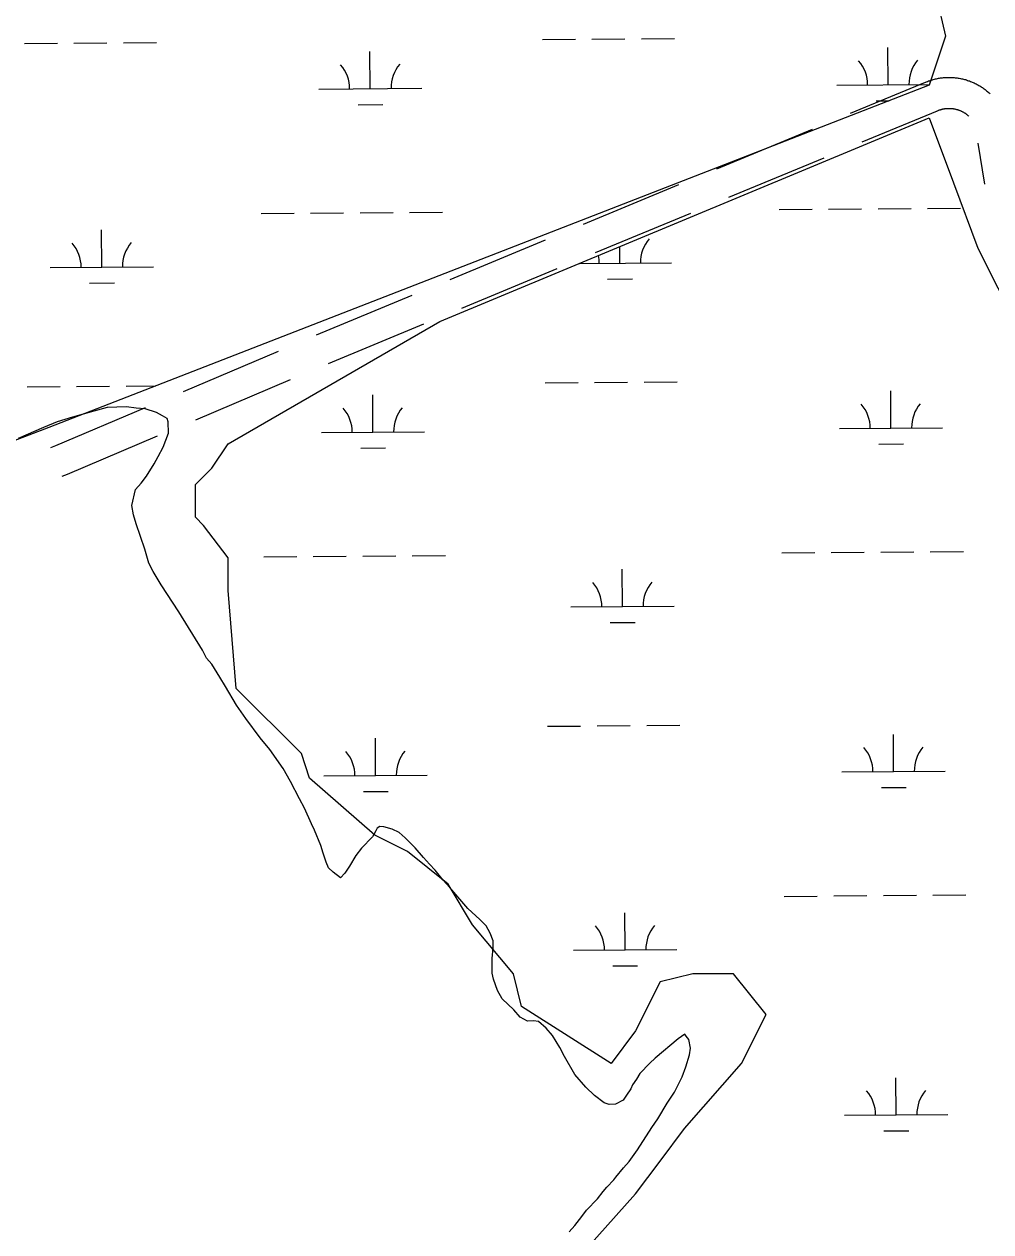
# Model space of a CAD drawing. Extents: x 3540316 to 3578335, y 553172 to 578787.
# Drawn here: x 3562144 to 3563081, y 571792 to 572962 of the extents above; entities that cross this region are included whole.
import ezdxf

# ---------------------------------------------------------------- set-up
doc = ezdxf.new("R2010")
doc.units = 0
for name, color, linetype in [('V-ROAD-CNTR', 7, 'Continuous'), ('V-SITE-VEGE', 7, 'Continuous'), ('V-WETL-SWMP', 7, 'Continuous')]:
    doc.layers.add(name, color=color, linetype=linetype)

msp = doc.modelspace()

# ---------------------------------------------------------------- linework, layer by layer
at = {"layer": 'V-ROAD-CNTR'}
for points in [[(3562944.9, 572875.2), (3563017.7, 572905.4)], [(3563017.9, 572905.5), (3563017.8, 572905.4), (3563018.5, 572905.7), (3563019.5, 572906.1), (3563020.4, 572906.5), (3563021.4, 572906.8), (3563022.3, 572907.1), (3563023.3, 572907.4), (3563024.3, 572907.7), (3563025.2, 572908), (3563026.2, 572908.3), (3563027.2, 572908.5), (3563028.2, 572908.7), (3563029.2, 572908.9), (3563030.2, 572909.1), (3563031.2, 572909.3), (3563032.2, 572909.4), (3563033.2, 572909.5), (3563034.2, 572909.7), (3563035.2, 572909.8), (3563036.2, 572909.8), (3563037.3, 572909.9), (3563038.3, 572909.9), (3563039.3, 572910), (3563040.3, 572910), (3563041.3, 572910), (3563042.3, 572910), (3563043.3, 572909.9), (3563044.4, 572909.8), (3563045.4, 572909.8), (3563046.4, 572909.7), (3563047.4, 572909.6), (3563048.4, 572909.4), (3563049.4, 572909.3), (3563050.4, 572909.1), (3563051.4, 572908.9), (3563052.4, 572908.7), (3563053.4, 572908.5), (3563054.4, 572908.3), (3563055.3, 572908), (3563056.3, 572907.8), (3563057.3, 572907.5), (3563058.3, 572907.1), (3563059.2, 572906.8), (3563060.2, 572906.5), (3563061.1, 572906.1), (3563062.1, 572905.8), (3563063, 572905.4), (3563063.9, 572905), (3563064.9, 572904.6), (3563065.8, 572904.1), (3563066.7, 572903.7), (3563067.6, 572903.2), (3563068.5, 572902.7), (3563069.4, 572902.2), (3563070.2, 572901.7), (3563071.1, 572901.2), (3563072, 572900.6), (3563072.8, 572900.1), (3563073.6, 572899.5), (3563074.5, 572898.9), (3563075.3, 572898.3), (3563076.1, 572897.7), (3563076.9, 572897.1), (3563077.7, 572896.4), (3563078.4, 572895.8), (3563079.2, 572895.1), (3563080, 572894.4), (3563080.3, 572894.1)], [(3563029, 572877.6), (3563029.1, 572877.7), (3563029.8, 572877.9), (3563030.2, 572878.1), (3563030.7, 572878.3), (3563031.2, 572878.4), (3563031.6, 572878.6), (3563032.1, 572878.7), (3563032.6, 572878.9), (3563033.1, 572879), (3563033.5, 572879.1), (3563034, 572879.3), (3563034.5, 572879.4), (3563034.9, 572879.5), (3563035.5, 572879.6), (3563035.9, 572879.6), (3563036.4, 572879.7), (3563036.9, 572879.8), (3563037.4, 572879.8), (3563037.9, 572879.9), (3563038.4, 572879.9), (3563038.8, 572879.9), (3563039.3, 572880), (3563039.8, 572880), (3563040.3, 572880), (3563040.8, 572880), (3563041.3, 572880), (3563041.8, 572879.9), (3563042.3, 572879.9), (3563042.8, 572879.9), (3563043.2, 572879.8), (3563043.8, 572879.8), (3563044.3, 572879.7), (3563044.7, 572879.6), (3563045.2, 572879.6), (3563045.7, 572879.5), (3563046.1, 572879.4), (3563046.6, 572879.3), (3563047.1, 572879.2), (3563047.6, 572879), (3563048.1, 572878.9), (3563048.5, 572878.8), (3563049, 572878.6), (3563049.5, 572878.5), (3563050, 572878.3), (3563050.4, 572878.1), (3563050.9, 572877.9), (3563051.3, 572877.8), (3563051.8, 572877.6), (3563052.2, 572877.4), (3563052.6, 572877.2), (3563053.1, 572876.9), (3563053.5, 572876.7), (3563053.9, 572876.5), (3563054.4, 572876.2), (3563054.8, 572876), (3563055.2, 572875.7), (3563055.6, 572875.5), (3563056.1, 572875.2), (3563056.5, 572874.9), (3563056.9, 572874.6), (3563057.2, 572874.3), (3563057.7, 572874), (3563058, 572873.7), (3563058.4, 572873.4), (3563058.8, 572873.1), (3563059.2, 572872.7), (3563059.5, 572872.5), (3563059.6, 572872.4)], [(3562956.4, 572847.5), (3563029.2, 572877.7)], [(3562815.6, 572821.5), (3562908, 572859.9)], [(3563075.1, 572806.6), (3563068.6, 572846.4)], [(3562827.1, 572793.8), (3562919.5, 572832.2)], [(3562686.3, 572767.9), (3562778.7, 572806.2)], [(3562697.8, 572740.2), (3562790.2, 572778.5)], [(3562557, 572714.2), (3562649.4, 572752.5)], [(3562568.5, 572686.5), (3562660.9, 572724.8)], [(3562427.7, 572660.5), (3562520.1, 572698.9)], [(3562439.2, 572632.8), (3562531.6, 572671.2)], [(3562298.7, 572605.8), (3562390.8, 572644.9)], [(3562310.5, 572578.2), (3562402.5, 572617.3)], [(3562170.1, 572551.4), (3562175, 572553.3), (3562261.9, 572590.2)], [(3562181.2, 572523.5), (3562186.4, 572525.6), (3562273.6, 572562.6)]]:
    msp.add_lwpolyline(points, dxfattribs=at)
at = {"layer": 'V-SITE-VEGE'}
for p, q in [((3562211.8, 572586.7), (3562191.1, 572580.9)), ((3562224.8, 572590.1), (3562211.8, 572586.7)), ((3562243.4, 572590.9), (3562224.8, 572590.1)), ((3562252.7, 572589.4), (3562243.4, 572590.9)), ((3562261.4, 572589), (3562252.7, 572589.4)), ((3562272.4, 572585.3), (3562261.4, 572589)), ((3562176.4, 572576.3), (3562162.9, 572570.7)), ((3562191.1, 572580.9), (3562176.4, 572576.3)), ((3562278.5, 572582.1), (3562272.4, 572585.3)), ((3562282.9, 572579.5), (3562278.5, 572582.1)), ((3562284, 572576.2), (3562282.9, 572579.5)), ((3562284.2, 572565.3), (3562284, 572576.2)), ((3562162.9, 572570.7), (3562138.4, 572560)), ((3562278.9, 572551.6), (3562284.2, 572565.3)), ((3562274.1, 572542.8), (3562278.9, 572551.6)), ((3562270.4, 572535.6), (3562274.1, 572542.8)), ((3562262.9, 572523.5), (3562270.4, 572535.6)), ((3562252.2, 572510.8), (3562257.6, 572516.9)), ((3562257.6, 572516.9), (3562262.9, 572523.5)), ((3562248.6, 572495.4), (3562252.2, 572510.8)), ((3562250.3, 572486.2), (3562248.6, 572495.4)), ((3562252.7, 572477.5), (3562250.3, 572486.2)), ((3562261.2, 572453), (3562252.7, 572477.5)), ((3562265.2, 572439.4), (3562261.2, 572453)), ((3562269.2, 572431.3), (3562265.2, 572439.4)), ((3562277, 572418.3), (3562269.2, 572431.3)), ((3562294.3, 572392.3), (3562277, 572418.3)), ((3562317.2, 572355), (3562294.3, 572392.3)), ((3562321.1, 572347.4), (3562317.2, 572355)), ((3562326.1, 572341.5), (3562321.1, 572347.4)), ((3562333.9, 572329), (3562326.1, 572341.5)), ((3562339.5, 572319.8), (3562333.9, 572329)), ((3562350.2, 572301.9), (3562339.5, 572319.8)), ((3562359.1, 572289), (3562350.2, 572301.9)), ((3562373, 572270), (3562359.1, 572289)), ((3562382.5, 572258.7), (3562373, 572270)), ((3562395.3, 572240.3), (3562382.5, 572258.7)), ((3562402.5, 572227.9), (3562395.3, 572240.3)), ((3562411, 572211.1), (3562402.5, 572227.9)), ((3562416, 572201.9), (3562411, 572211.1)), ((3562422.8, 572186.7), (3562416, 572201.9)), ((3562425.6, 572180.7), (3562422.8, 572186.7)), ((3562431.8, 572166), (3562425.6, 572180.7)), ((3562485.1, 572179.9), (3562481.9, 572174.4)), ((3562486.2, 572182.6), (3562485.1, 572179.9)), ((3562488.9, 572184.3), (3562486.2, 572182.6)), ((3562492.7, 572183.8), (3562488.9, 572184.3)), ((3562501, 572181.8), (3562492.7, 572183.8)), ((3562507.6, 572178.6), (3562501, 572181.8)), ((3562513.6, 572173.2), (3562507.6, 572178.6)), ((3562434.1, 572158.4), (3562431.8, 572166)), ((3562481.9, 572174.4), (3562471.2, 572163.3)), ((3562523.1, 572163.5), (3562513.6, 572173.2)), ((3562437, 572149.7), (3562434.1, 572158.4)), ((3562465.8, 572156.1), (3562459.4, 572145.7)), ((3562471.2, 572163.3), (3562465.8, 572156.1)), ((3562531.4, 572154.3), (3562523.1, 572163.5)), ((3562536.9, 572147.9), (3562531.4, 572154.3)), ((3562439.2, 572144.3), (3562437, 572149.7)), ((3562443.7, 572140), (3562439.2, 572144.3)), ((3562459.4, 572145.7), (3562455.1, 572139.1)), ((3562542.5, 572141.9), (3562536.9, 572147.9)), ((3562550.3, 572132.2), (3562542.5, 572141.9)), ((3562450.8, 572134.6), (3562443.7, 572140)), ((3562455.1, 572139.1), (3562450.8, 572134.6)), ((3562556.9, 572125.2), (3562550.3, 572132.2)), ((3562574.1, 572104.7), (3562556.9, 572125.2)), ((3562585.7, 572094), (3562574.1, 572104.7)), ((3562591.8, 572088), (3562585.7, 572094)), ((3562595.8, 572081), (3562591.8, 572088)), ((3562598.6, 572073.4), (3562595.8, 572081)), ((3562598.7, 572066.8), (3562598.6, 572073.4)), ((3562597.7, 572056.4), (3562598.7, 572066.8)), ((3562597.9, 572042.2), (3562597.7, 572056.4)), ((3562599.1, 572036.3), (3562597.9, 572042.2)), ((3562603.1, 572025.4), (3562599.1, 572036.3)), ((3562607.6, 572017.3), (3562603.1, 572025.4)), ((3562618.7, 572006.5), (3562607.6, 572017.3)), ((3562624.8, 571999.5), (3562618.7, 572006.5)), ((3562631.9, 571995.8), (3562624.8, 571999.5)), ((3562637.9, 571995.9), (3562631.9, 571995.8)), ((3562642.8, 571995.4), (3562637.9, 571995.9)), ((3562650, 571988.9), (3562642.8, 571995.4)), ((3562656.1, 571981.9), (3562650, 571988.9)), ((3562663.4, 571970), (3562656.1, 571981.9)), ((3562778, 571978.7), (3562755.8, 571959.8)), ((3562784.5, 571983.2), (3562778, 571978.7)), ((3562785.6, 571981), (3562784.5, 571983.2)), ((3562788.4, 571977.8), (3562785.6, 571981)), ((3562790.1, 571969.6), (3562788.4, 571977.8)), ((3562667.9, 571961.3), (3562663.4, 571970)), ((3562789.1, 571963), (3562790.1, 571969.6)), ((3562678, 571944), (3562667.9, 571961.3)), ((3562750.5, 571954.9), (3562740.8, 571944.9)), ((3562755.8, 571959.8), (3562750.5, 571954.9)), ((3562785.5, 571951.5), (3562789.1, 571963)), ((3562688.5, 571931.6), (3562678, 571944)), ((3562740.8, 571944.9), (3562737.6, 571939.4)), ((3562781.8, 571941.6), (3562785.5, 571951.5)), ((3562696.8, 571923.5), (3562688.5, 571931.6)), ((3562733.8, 571933.9), (3562732.2, 571930)), ((3562737.6, 571939.4), (3562733.8, 571933.9)), ((3562774.3, 571926.8), (3562781.8, 571941.6)), ((3562706.2, 571916.5), (3562696.8, 571923.5)), ((3562724.8, 571919), (3562717.2, 571915.1)), ((3562728, 571924), (3562724.8, 571919)), ((3562732.2, 571930), (3562728, 571924)), ((3562767.4, 571916.3), (3562774.3, 571926.8)), ((3562711.2, 571915), (3562706.2, 571916.5)), ((3562717.2, 571915.1), (3562711.2, 571915)), ((3562758.3, 571900.9), (3562767.4, 571916.3)), ((3562752.4, 571892.6), (3562758.3, 571900.9)), ((3562738.5, 571871.1), (3562752.4, 571892.6)), ((3562730.5, 571859.6), (3562738.5, 571871.1)), ((3562717.6, 571844.6), (3562725.1, 571853.5)), ((3562725.1, 571853.5), (3562730.5, 571859.6)), ((3562709, 571834.7), (3562715.5, 571841.9)), ((3562715.5, 571841.9), (3562717.6, 571844.6)), ((3562699.9, 571823.6), (3562705.3, 571830.8)), ((3562705.3, 571830.8), (3562709, 571834.7)), ((3562689.1, 571812.6), (3562699.9, 571823.6)), ((3562677.9, 571797.6), (3562684.8, 571806.5)), ((3562684.8, 571806.5), (3562689.1, 571812.6)), ((3562672.5, 571791.6), (3562677.9, 571797.6))]:
    msp.add_line(p, q, dxfattribs=at)
at = {"layer": 'V-WETL-SWMP'}
for p, q in [((3563013.2, 573052.5), (3563036.9, 572949.8)), ((3563036.9, 572949.8), (3563021.1, 572902.5)), ((3562144.5, 572942.8), (3562176.5, 572943.1)), ((3562192.5, 572943.2), (3562224.5, 572943.5)), ((3562240.5, 572943.6), (3562272.5, 572943.8)), ((3562646.4, 572946.7), (3562678.4, 572947)), ((3562694.4, 572947.1), (3562726.4, 572947.3)), ((3562742.4, 572947.4), (3562774.4, 572947.7)), ((3562981.6, 572902.9), (3562981.3, 572938.9)), ((3562479.7, 572899), (3562479.4, 572935)), ((3563021.1, 572902.5), (3562168.1, 572570.8)), ((3562931.6, 572902.5), (3563021.3, 572903.2)), ((3562429.7, 572898.6), (3562529.7, 572899.4)), ((3562467.8, 572883.5), (3562491.8, 572883.7)), ((3562969.7, 572887.3), (3562982.4, 572887.4)), ((3562547.2, 572673.4), (3563021.1, 572870.9)), ((3563021.1, 572870.9), (3563044.8, 572807.7)), ((3563044.8, 572807.7), (3563068.5, 572744.5)), ((3562373.8, 572778.1), (3562405.8, 572778.3)), ((3562421.8, 572778.5), (3562453.8, 572778.7)), ((3562469.8, 572778.8), (3562501.8, 572779.1)), ((3562517.8, 572779.2), (3562549.8, 572779.5)), ((3562875.7, 572782), (3562907.7, 572782.2)), ((3562923.7, 572782.3), (3562955.7, 572782.6)), ((3562971.7, 572782.7), (3563003.7, 572783)), ((3563019.7, 572783.1), (3563051.7, 572783.3)), ((3562219.6, 572726.2), (3562219.3, 572762.2)), ((3562721.5, 572730), (3562721.4, 572746)), ((3563068.5, 572744.5), (3563115.9, 572649.7)), ((3562169.6, 572725.8), (3562269.6, 572726.6)), ((3562682.4, 572729.7), (3562771.5, 572730.4)), ((3562709.6, 572714.5), (3562733.6, 572714.7)), ((3562207.7, 572710.6), (3562231.7, 572710.8)), ((3562341.9, 572555), (3562547.2, 572673.4)), ((3562147.1, 572610.2), (3562179.1, 572610.4)), ((3562195.1, 572610.5), (3562227.1, 572610.8)), ((3562243.1, 572610.9), (3562272, 572611.1)), ((3562649, 572614), (3562681, 572614.3)), ((3562697, 572614.4), (3562729, 572614.7)), ((3562745, 572614.8), (3562777, 572615)), ((3562482.3, 572566.3), (3562482, 572602.3)), ((3562984.2, 572570.2), (3562983.9, 572606.2)), ((3562168.1, 572570.8), (3562002.3, 572507.6)), ((3562432.3, 572565.9), (3562532.3, 572566.7)), ((3562934.2, 572569.8), (3563034.2, 572570.6)), ((3562326.1, 572531.3), (3562341.9, 572555)), ((3562470.4, 572550.8), (3562494.4, 572551)), ((3562972.3, 572554.7), (3562996.3, 572554.9)), ((3562310.3, 572515.5), (3562326.1, 572531.3)), ((3562310.3, 572483.9), (3562310.3, 572515.5)), ((3562318.2, 572476), (3562310.3, 572483.9)), ((3562341.9, 572444.4), (3562318.2, 572476)), ((3562376.4, 572445.4), (3562408.4, 572445.7)), ((3562424.4, 572445.8), (3562456.4, 572446.1)), ((3562472.4, 572446.2), (3562504.4, 572446.4)), ((3562520.4, 572446.5), (3562552.4, 572446.8)), ((3562878.3, 572449.3), (3562910.3, 572449.6)), ((3562926.3, 572449.7), (3562958.3, 572449.9)), ((3562974.3, 572450), (3563006.3, 572450.3)), ((3563022.3, 572450.4), (3563054.3, 572450.7)), ((3562341.9, 572412.8), (3562341.9, 572444.4)), ((3562724.1, 572397.4), (3562723.8, 572433.4)), ((3562349.8, 572318), (3562341.9, 572412.8)), ((3562674.1, 572397), (3562774.1, 572397.8)), ((3562712.2, 572381.8), (3562736.2, 572382)), ((3562413, 572254.9), (3562349.8, 572318)), ((3562651.5, 572281.4), (3562683.5, 572281.6)), ((3562699.5, 572281.7), (3562731.5, 572282)), ((3562747.5, 572282.1), (3562779.5, 572282.4)), ((3562484.8, 572233.7), (3562484.6, 572269.7)), ((3562986.7, 572237.5), (3562986.5, 572273.5)), ((3562420.9, 572231.2), (3562413, 572254.9)), ((3562936.7, 572237.1), (3563036.7, 572237.9)), ((3562484, 572175.9), (3562420.9, 572231.2)), ((3562434.8, 572233.3), (3562534.8, 572234)), ((3562473, 572218.1), (3562497, 572218.3)), ((3562974.9, 572222), (3562998.9, 572222.2)), ((3562515.6, 572160.1), (3562484, 572175.9)), ((3562555.1, 572128.5), (3562515.6, 572160.1)), ((3562578.8, 572089), (3562555.1, 572128.5)), ((3562976.8, 572117.4), (3563008.8, 572117.6)), ((3563024.8, 572117.7), (3563056.8, 572118)), ((3562880.8, 572116.6), (3562912.8, 572116.9)), ((3562928.8, 572117), (3562960.8, 572117.3)), ((3562726.6, 572064.7), (3562726.4, 572100.7)), ((3562618.3, 572041.6), (3562578.8, 572089)), ((3562676.6, 572064.3), (3562776.6, 572065.1)), ((3562714.7, 572049.2), (3562738.7, 572049.4)), ((3562626.2, 572010), (3562618.3, 572041.6)), ((3562792.1, 572041.6), (3562760.5, 572033.7)), ((3562831.5, 572041.6), (3562792.1, 572041.6)), ((3562863.1, 572002.1), (3562831.5, 572041.6)), ((3562760.5, 572033.7), (3562736.8, 571986.3)), ((3562713.1, 571954.8), (3562626.2, 572010)), ((3562839.4, 571954.8), (3562863.1, 572002.1)), ((3562736.8, 571986.3), (3562713.1, 571954.8)), ((3562784.2, 571891.6), (3562839.4, 571954.8)), ((3562989.3, 571904.9), (3562989, 571940.9)), ((3562939.3, 571904.5), (3563039.3, 571905.3)), ((3562760.5, 571860), (3562784.2, 571891.6)), ((3562977.4, 571889.3), (3563001.4, 571889.5)), ((3562736.8, 571828.4), (3562760.5, 571860)), ((3562602.5, 571678.3), (3562736.8, 571828.4))]:
    msp.add_line(p, q, dxfattribs=at)
for centre, start, end in [((3562926.4, 572902.9), 359.6699, 41.2135), ((3563036.8, 572903.8), 139.6699, 181.2135), ((3562424.5, 572899), 359.6699, 41.2135), ((3562535, 572899.9), 139.6699, 181.2135), ((3562164.4, 572726.2), 359.6699, 41.2135), ((3562274.8, 572727.1), 139.6699, 181.2135), ((3562776.7, 572730.9), 139.6699, 181.2135), ((3562666.3, 572730.1), 359.6699, 11.9647), ((3562427, 572566.4), 359.6699, 41.2135), ((3562537.5, 572567.2), 139.6699, 181.2135), ((3562928.9, 572570.2), 359.6699, 41.2135), ((3563039.4, 572571.1), 139.6699, 181.2135), ((3562668.8, 572397.4), 359.6699, 41.2135), ((3562779.3, 572398.3), 139.6699, 181.2135), ((3562931.5, 572237.6), 359.6699, 41.2135), ((3563042, 572238.4), 139.6699, 181.2135), ((3562429.6, 572233.7), 359.6699, 41.2135), ((3562540.1, 572234.6), 139.6699, 181.2135), ((3562671.4, 572064.8), 359.6699, 41.2135), ((3562781.9, 572065.6), 139.6699, 181.2135), ((3562934.1, 571904.9), 359.6699, 41.2135), ((3563044.5, 571905.8), 139.6699, 181.2135)]:
    msp.add_arc(centre, 35.2, start, end, dxfattribs=at)

doc.saveas('drawing.dxf')
